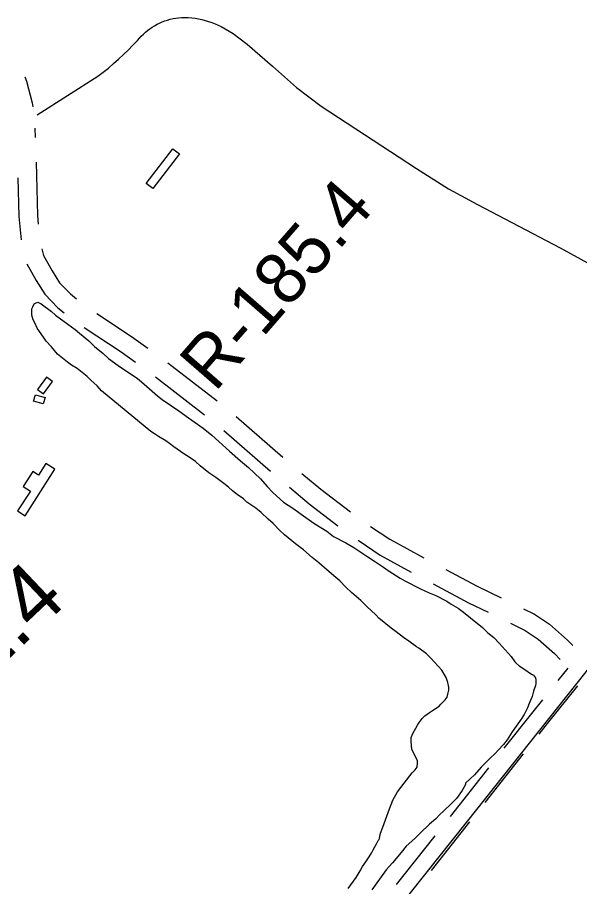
# Model space of a CAD drawing. Extents: x 3355677 to 3393573, y 612928 to 638357.
# Drawn here: x 3377611 to 3378517, y 621106 to 622507 of the extents above; entities that cross this region are included whole.
import ezdxf

# ---------------------------------------------------------------- set-up
doc = ezdxf.new("R2010")
doc.units = 0
for name, color, linetype in [('V-BLDG-OTLN', 7, 'Continuous'), ('V-RIVR-EDGE', 7, 'Continuous'), ('V-RIVR-RANG-IDEN', 7, 'Continuous'), ('V-ROAD-CNTR', 7, 'Continuous'), ('V-SITE-VEGE', 7, 'Continuous'), ('V-SURV-IDEN', 7, 'Continuous')]:
    doc.layers.add(name, color=color, linetype=linetype)

msp = doc.modelspace()

# ---------------------------------------------------------------- linework, layer by layer
at = {"layer": 'V-BLDG-OTLN'}
for points in [[(3377818.8, 622239.4), (3377861.5, 622295.3), (3377872.1, 622287.1), (3377829.4, 622231.3)], [(3377658.1, 621927.1), (3377643.5, 621907.3), (3377652.8, 621900.4), (3377667.4, 621920.2)], [(3377640, 621898.7), (3377655.5, 621894.3), (3377652.7, 621884.3), (3377637.2, 621888.6)], [(3377635.7, 621775.3), (3377620.2, 621751.1), (3377631.9, 621743.6), (3377611.3, 621711.6), (3377623.3, 621703.9), (3377671.4, 621778.8), (3377656.8, 621788.1), (3377644.8, 621769.4)]]:
    msp.add_lwpolyline(points, close=True, dxfattribs=at)
at = {"layer": 'V-RIVR-EDGE'}
msp.add_spline([(3378516.5, 618361), (3378507.6, 618370.7), (3378490.7, 618386.2), (3378471.7, 618402.1), (3378446.1, 618427.9), (3378423.6, 618453.7), (3378402.2, 618477.7), (3378364.9, 618515.5), (3378349.4, 618530.4), (3378342, 618535.3), (3378334.6, 618539.2), (3378327.6, 618547), (3378322.7, 618554.4), (3378318.8, 618559.7), (3378306.5, 618572.4), (3378289, 618586.5), (3378281.2, 618596.4), (3378276, 618603.8), (3378258, 618621.8), (3378254.2, 618630), (3378247.9, 618638.8), (3378237, 618650.8), (3378233.8, 618657.1), (3378231.4, 618661.4), (3378222.6, 618670.6), (3378198, 618699.9), (3378183.2, 618714), (3378173.7, 618726.7), (3378162.5, 618734.5), (3378159, 618737.7), (3378158.6, 618741.5), (3378158.3, 618744.7), (3378155.8, 618749.7), (3378152.3, 618753.2), (3378146.3, 618755.7), (3378143.5, 618758.8), (3378140, 618769.4), (3378130.5, 618786.7), (3378121, 618799.4), (3378116.5, 618803), (3378111.5, 618803.3), (3378107, 618803.7), (3378107.7, 618808.3), (3378105.2, 618811.8), (3378096.1, 618818.9), (3378090.1, 618823.8), (3378078.8, 618830.5), (3378077.1, 618832.7), (3378071.8, 618844.3), (3378068, 618853.1), (3378068, 618856.3), (3378066.6, 618858.8), (3378058.1, 618863), (3378052.2, 618871.8), (3378044.1, 618888.8), (3378037.4, 618898.7), (3378027.6, 618911), (3378012.8, 618918.4), (3378000.8, 618924.1), (3377993.1, 618932.6), (3377988.6, 618941.1), (3377985.4, 618949.5), (3377982.2, 618954.5), (3377974.5, 618963.3), (3377969.2, 618967.9), (3377966.8, 618973.9), (3377960.8, 618977.8), (3377955.5, 618978.8), (3377954.8, 618983.1), (3377951.3, 618985.9), (3377937.6, 618991.2), (3377933.7, 618995.5), (3377918.3, 619012.8), (3377900.3, 619032.2), (3377900, 619037.5), (3377897.5, 619041.7), (3377893.7, 619045.6), (3377886.3, 619044.9), (3377882.4, 619044.9), (3377878.9, 619047.4), (3377875.7, 619053.7), (3377866.9, 619063.3), (3377843, 619083.8), (3377840.2, 619089.4), (3377839.2, 619096.1), (3377836.7, 619097.9), (3377833.2, 619098.2), (3377832.5, 619100), (3377831.4, 619103.9), (3377829, 619106), (3377820.2, 619111), (3377809.6, 619121.2), (3377795.6, 619135.7), (3377778.7, 619154.8), (3377773.8, 619160.4), (3377758.7, 619171.4), (3377751.6, 619178.8), (3377734.4, 619195), (3377715.1, 619215.5), (3377698.9, 619236.4), (3377689.4, 619246.6), (3377686.3, 619253.7), (3377675.7, 619259.7), (3377669, 619265.3), (3377666.2, 619269.9), (3377662, 619272.4), (3377656.4, 619274.2), (3377649.7, 619279.5), (3377628.6, 619296.1), (3377619.5, 619304.6), (3377610.3, 619314.5), (3377594.8, 619326.5), (3377585.7, 619336), (3377577.6, 619344.5), (3377561.4, 619355.4), (3377551.9, 619364.6), (3377544.2, 619374.2), (3377540.7, 619384), (3377539.3, 619385.8), (3377536.1, 619386.9), (3377528.8, 619389), (3377525.6, 619391.8), (3377523.5, 619398.5), (3377520, 619409.1), (3377509.1, 619421.1), (3377504.2, 619425.7), (3377489.7, 619431), (3377482.4, 619435.3), (3377478.5, 619440.9), (3377476.4, 619443), (3377471.5, 619446.9), (3377465.1, 619455.4), (3377463.4, 619460), (3377454.3, 619470.6), (3377432.5, 619495.7), (3377419.1, 619513.3), (3377396.3, 619540.2), (3377377, 619562.4), (3377360.1, 619581.1), (3377353.4, 619589.9), (3377348.5, 619598.8), (3377341.8, 619607.6), (3377323.5, 619623.5), (3377313.4, 619633.4), (3377305.6, 619638.3), (3377297.5, 619644.7), (3377297.5, 619647.9), (3377297.5, 619650.7), (3377294, 619656.7), (3377285.2, 619666.6), (3377279.3, 619677.2), (3377274, 619683.5), (3377265.6, 619688.5), (3377258.9, 619694.8), (3377253.6, 619705.1), (3377251.9, 619714.9), (3377248, 619720.9), (3377245.6, 619724.5), (3377241.7, 619727.6), (3377232.9, 619728.4), (3377223.4, 619730.9), (3377212.5, 619733.4), (3377204.4, 619737.6), (3377200.9, 619740.1), (3377195.2, 619741.1), (3377185.7, 619741.2), (3377172.3, 619748.6), (3377155.8, 619761.3), (3377143.2, 619778.3), (3377132.6, 619792.4), (3377131.9, 619797.3), (3377130.2, 619802.3), (3377123.5, 619811.1), (3377116.5, 619822), (3377110.2, 619833), (3377098.6, 619854.9), (3377095.1, 619863), (3377087.7, 619876.7), (3377081.4, 619884.8), (3377075.8, 619891.2), (3377063.5, 619909.9), (3377063.2, 619913.1), (3377058.6, 619921.6), (3377041.7, 619947.7), (3377035.8, 619957.9), (3377024.9, 619970.3), (3377017.5, 619982.3), (3377008.7, 619991.1), (3377001, 619999.2), (3376998.9, 620003.1), (3376997.8, 620008.4), (3376993.3, 620014.4), (3376981.7, 620029.6), (3376966.6, 620041.6), (3376947.9, 620056.1), (3376931, 620066.7), (3376914.5, 620075.5), (3376905.7, 620081.9), (3376896.2, 620095.7), (3376889.6, 620109.1), (3376877.6, 620128.1), (3376863.2, 620153.2), (3376850.6, 620175.8), (3376840.4, 620195.2), (3376834.1, 620206.1), (3376830.6, 620213.9), (3376827.1, 620219.9), (3376766.3, 620280.6), (3376734, 620311.7), (3376710.8, 620332.2), (3376680.5, 620356.6), (3376664.7, 620369), (3376652.4, 620376.1), (3376623.5, 620393.4), (3376605.6, 620405.8), (3376585.5, 620418.9), (3376578.1, 620424.2), (3376571.8, 620428.1), (3376565.5, 620427), (3376541.2, 620440.1), (3376537, 620446.5), (3376535.2, 620453.2), (3376537.7, 620462), (3376537.7, 620466.2), (3376535.6, 620469), (3376530, 620470.8), (3376523.6, 620470.1), (3376520.1, 620471.5), (3376509.2, 620481.1), (3376501.1, 620489.5), (3376495.5, 620499.8), (3376489.6, 620510.7), (3376487.1, 620515), (3376486, 620518.1), (3376484.3, 620520.6), (3376465, 620537.9), (3376449.8, 620547.5), (3376433.6, 620556.3), (3376408.3, 620577.2), (3376393.5, 620585.7), (3376376.3, 620593.8), (3376351.7, 620606.2), (3376335.1, 620613.3), (3376324.6, 620620), (3376307.3, 620625.3), (3376296, 620630.7), (3376270.4, 620648.3), (3376252.8, 620662.1), (3376242.9, 620672.7), (3376238, 620675.9), (3376233.4, 620676.6), (3376229.6, 620679.1), (3376210.9, 620695.3), (3376192.6, 620709.8), (3376157.5, 620736.7), (3376139.9, 620750.1), (3376127.9, 620761.8), (3376118.4, 620769.6), (3376106.1, 620776.3), (3376072, 620806.3), (3376048.5, 620834.2), (3376004.9, 620878), (3375983.1, 620902.8), (3375961, 620929.6), (3375953.9, 620939.8), (3375949, 620948.3), (3375944.8, 620957.8), (3375936.1, 620971.6), (3375912.9, 621001.6), (3375906.9, 621006.9), (3375899.5, 621016.4), (3375896, 621023.5), (3375881.3, 621042.5), (3375856.3, 621075.4), (3375835.6, 621097.3), (3375809.6, 621122.7), (3375786, 621142.2), (3375742.7, 621169.7), (3375706.5, 621193.1), (3375654.8, 621233.7), (3375605.6, 621273.7), (3375571.8, 621307.2), (3375559.9, 621321.4), (3375554.6, 621330.9), (3375550.8, 621336.9), (3375547.9, 621339.7), (3375541.3, 621342.6), (3375536.3, 621345.7), (3375533.5, 621347.9), (3375528.2, 621352.8), (3375524, 621359.2), (3375521.2, 621362), (3375518.8, 621365.2), (3375514.5, 621369.8), (3375499, 621375.4), (3375478.6, 621382.5), (3375451.5, 621393.2), (3375434.6, 621398.5), (3375424.8, 621404.5), (3375412.4, 621407.4), (3375405.8, 621410.5), (3375395.2, 621414.4), (3375385.7, 621417.3), (3375374.1, 621420.5), (3375363.5, 621420.9), (3375351.5, 621419.1), (3375336.7, 621411.1), (3375326.1, 621405.8), (3375315.5, 621405.5), (3375306.7, 621408.3), (3375297.6, 621412.9), (3375285.6, 621419.3), (3375281.4, 621425.7), (3375276.1, 621431.7), (3375271.9, 621433.8), (3375264.2, 621435.2), (3375259.9, 621435.2), (3375254.6, 621435.2), (3375251.5, 621435.2), (3375245.5, 621436.3), (3375239.9, 621437.7), (3375215.2, 621444.5), (3375187.4, 621452.7), (3375156.8, 621461.2), (3375150.8, 621464.7), (3375147.3, 621465.8), (3375142.7, 621466.9), (3375137.4, 621467.9), (3375132.1, 621468.3), (3375129.6, 621468.3), (3375105.3, 621477.2), (3375084.9, 621485.7), (3375080.4, 621489.2), (3375075.1, 621491.4), (3375067.3, 621492.4), (3375058.9, 621497), (3375037.1, 621507), (3374951.9, 621556.5), (3374890.7, 621595.8), (3374839, 621635), (3374815.4, 621649.5), (3374801.3, 621657.6)], degree=3, dxfattribs=at)
at = {"layer": 'V-ROAD-CNTR'}
for p, q in [((3377853.5, 621950.2), (3377932.8, 621889.2)), ((3377833.4, 621927.8), (3377912.7, 621866.8)), ((3377963.6, 621863.8), (3378039.1, 621798.1)), ((3377943.6, 621841.5), (3378019, 621775.8)), ((3378426.5, 621320.2), (3378364.5, 621241.7)), ((3378370.5, 621297.6), (3378308.5, 621219.1)), ((3378339.7, 621210.3), (3378277.8, 621131.8)), ((3378283.7, 621187.8), (3378221.7, 621109.3))]:
    msp.add_line(p, q, dxfattribs=at)
for points in [[(3377642.8, 622350.2), (3377740.6, 622412.4), (3377749.2, 622419), (3377757.6, 622425.7), (3377765.9, 622432.7), (3377774, 622439.8), (3377781.9, 622447.2), (3377789.7, 622454.7), (3377797.2, 622462.4), (3377804.6, 622470.2), (3377807.6, 622473.7), (3377810.7, 622477.1), (3377814, 622480.2), (3377817.4, 622483.3), (3377820.9, 622486.2), (3377824.5, 622488.9), (3377828.3, 622491.5), (3377832.2, 622493.9), (3377836.2, 622496.1), (3377840.3, 622498.1), (3377844.5, 622499.9), (3377848.7, 622501.6), (3377853, 622503), (3377857.4, 622504.3), (3377861.9, 622505.3), (3377866.3, 622506.2), (3377870.9, 622506.8), (3377875.4, 622507.3), (3377881, 622507.3), (3377886.5, 622507), (3377892, 622506.6), (3377897.5, 622505.9), (3377903, 622504.9), (3377908.5, 622503.8), (3377913.8, 622502.4), (3377919.2, 622500.8), (3377924.4, 622499), (3377929.6, 622497), (3377934.7, 622494.8), (3377939.7, 622492.4)], [(3377939.7, 622492.4), (3377958.6, 622481.1), (3377981.3, 622464.2), (3378022.1, 622428.4), (3378060.9, 622394.5), (3378100.7, 622364.4), (3378254.1, 622263.7), (3378306.1, 622230.8), (3378352.5, 622205.5), (3378485.9, 622136), (3378569.2, 622089.9), (3378678.1, 622014.7), (3378747.2, 621962), (3378828.2, 621884.5)], [(3377622.8, 622411.7), (3377625.7, 622404.5), (3377634.8, 622369.7), (3377635.8, 622363.2)], [(3377639.3, 622328.6), (3377639.8, 622313.7)], [(3377641.1, 622273.8), (3377643.2, 622188.2), (3377644.7, 622173.9)], [(3377611.7, 622248.5), (3377613.2, 622186.2), (3377617.3, 622148.8)], [(3377650.4, 622134.3), (3377652.9, 622123.7), (3377666.9, 622098.6), (3377679.1, 622079.5), (3377696.4, 622061.5), (3377706.3, 622053.5)], [(3377626.2, 622110), (3377641.1, 622083.2), (3377655.4, 622060.9), (3377676.1, 622039.3), (3377686.2, 622031.2)], [(3377738.8, 622030.2), (3377795.1, 621993.1), (3377821.5, 621974.1)], [(3377718.5, 622007.6), (3377778.1, 621968.4), (3377801.3, 621951.6)], [(3378069.6, 621772.2), (3378100, 621746.8), (3378147.9, 621710.1)], [(3378049.5, 621749.9), (3378081.2, 621723.4), (3378127.7, 621687.7)], [(3378180.4, 621686.8), (3378211.1, 621666.1), (3378266.4, 621635.9)], [(3378160.2, 621664.3), (3378195.5, 621640.4), (3378245.9, 621613)], [(3378301.7, 621617.1), (3378352.1, 621590.5), (3378390.7, 621571.6)], [(3378281.1, 621594), (3378338.4, 621563.8), (3378370, 621548.3)], [(3378426.6, 621553.9), (3378444.5, 621545.1), (3378468.9, 621529), (3378497.7, 621503.3), (3378506.1, 621494.5)], [(3378405.9, 621530.7), (3378429.5, 621519), (3378450.6, 621505.1), (3378476.8, 621481.8), (3378486, 621472.1)], [(3378498.1, 621458.1), (3378482.4, 621438.6)], [(3378513.7, 621429.7), (3378465.2, 621369.2), (3378451.3, 621351.6)], [(3378457.4, 621407.4), (3378441.7, 621387.9), (3378395.3, 621329)]]:
    msp.add_lwpolyline(points, dxfattribs=at)
at = {"layer": 'V-SITE-VEGE'}
for points in [[(3377951.1, 621749.8), (3377943.8, 621755.7), (3377930.7, 621765.8), (3377919.7, 621773.3), (3377905.6, 621784.5), (3377898.2, 621791.4), (3377887.8, 621798.4), (3377879.4, 621803.7), (3377863.1, 621814.9), (3377856.3, 621820.3), (3377850, 621824.6), (3377838.5, 621831.5), (3377832.2, 621835.8), (3377825.9, 621839.6), (3377746.8, 621905.2), (3377739.5, 621913.1), (3377729.1, 621922.7), (3377723.3, 621928.6), (3377712.8, 621937.1), (3377707.1, 621941.4), (3377698.1, 621946.8), (3377691.9, 621951.6), (3377675.6, 621964.4), (3377666.2, 621976.1), (3377657.3, 621985.1), (3377653.2, 621992), (3377646.4, 622001), (3377642.8, 622006.3), (3377639.2, 622014.8), (3377636.6, 622019.6), (3377634.5, 622027.5), (3377634, 622032.3), (3377634.1, 622037.5), (3377635.7, 622040.7), (3377637.9, 622045.4), (3377640, 622046.5), (3377643.7, 622048), (3377649.5, 622045.8), (3377666.2, 622033), (3377672.5, 622027.2), (3377692.4, 622012.7), (3377703.9, 622004.2), (3377711.3, 621998.3), (3377725.9, 621986.1), (3377735.3, 621977), (3377749, 621965.3), (3377757.8, 621957.3), (3377773.6, 621946.1), (3377804.5, 621925.2), (3377811.3, 621919.9), (3377837, 621897), (3377844.3, 621891.1), (3377871, 621872.9), (3377886.8, 621861.7), (3377910.3, 621845.1), (3377924.5, 621833.9), (3377952.7, 621807.8), (3377970.5, 621792.3)], [(3377970.5, 621792.3), (3377983.6, 621781.7), (3378003, 621763.6), (3378013.4, 621751.3), (3378022.8, 621741.2), (3378040.1, 621725.8), (3378054.8, 621716.1), (3378075.7, 621701.2), (3378090.4, 621691), (3378109.8, 621679.2), (3378120.8, 621670.7), (3378140.2, 621660), (3378153.4, 621652.5), (3378175.9, 621637.5), (3378186.9, 621630.5), (3378201.1, 621620.9), (3378208.4, 621615.6), (3378216.3, 621610.7), (3378227.8, 621603.3), (3378235.7, 621599), (3378260.9, 621586.1), (3378274.5, 621579.6), (3378285.6, 621575.3), (3378303.4, 621566.2), (3378310.2, 621561.4), (3378321.3, 621554.9), (3378330.2, 621548.5), (3378341.2, 621539.4), (3378360.6, 621524), (3378369.4, 621515.4), (3378378.9, 621507.4), (3378387.8, 621498.4), (3378407.1, 621477.1), (3378412.8, 621468.6), (3378414.9, 621466.5), (3378419.6, 621462.2), (3378427.5, 621456.9), (3378439.5, 621448.3), (3378442.7, 621446.7), (3378446.3, 621442.5), (3378446.8, 621438.8), (3378446.8, 621433.5), (3378446.2, 621430.3), (3378443, 621420.9), (3378440.8, 621412.5), (3378435.9, 621401.4), (3378433.2, 621394.1), (3378427.9, 621383.6), (3378423, 621376.2), (3378415, 621364.7), (3378408.6, 621355.8), (3378400.6, 621342.7), (3378394.7, 621335.3), (3378386.2, 621325.9), (3378380.9, 621320.7), (3378372.9, 621313.4), (3378366.5, 621306.6), (3378358.5, 621298.7), (3378347.8, 621286.2), (3378340.9, 621279.9), (3378333.5, 621272.6), (3378333.4, 621270.5), (3378328.1, 621261), (3378319, 621247.9), (3378311, 621240.1), (3378298.2, 621228.1), (3378291.3, 621221.8), (3378285.5, 621215.5), (3378275.4, 621206.6), (3378260.5, 621192), (3378251.4, 621183.7), (3378237.6, 621171.1), (3378229.6, 621161.2), (3378215.7, 621144.4), (3378205.6, 621132.9), (3378182.6, 621100.9)], [(3378144.1, 621102.9), (3378156.9, 621120.7), (3378163.4, 621131.7), (3378167.1, 621138.5), (3378172.5, 621145.9), (3378175.7, 621151.1), (3378181.6, 621160), (3378184.3, 621165.3), (3378190.1, 621175.2), (3378192.3, 621180.5), (3378193.9, 621182.1), (3378194.5, 621184.2), (3378196.1, 621192.1), (3378199.9, 621202.1), (3378206.4, 621219.9), (3378210.7, 621231.5), (3378216.1, 621245.2), (3378223.6, 621258.8), (3378234.3, 621273), (3378247.6, 621289.7), (3378252.4, 621294.4), (3378255.6, 621298.6), (3378256.2, 621305.5), (3378255.7, 621309.2), (3378250.5, 621319.8), (3378246.9, 621327.7), (3378246, 621339.8), (3378246, 621346.7), (3378248.2, 621353), (3378256.2, 621366.1), (3378258.9, 621370.9), (3378263.7, 621377.1), (3378268, 621381.3), (3378275.4, 621386.5), (3378281.8, 621391.2), (3378290.8, 621396.9), (3378293.5, 621400.1), (3378298.3, 621404.8), (3378300.4, 621407.4), (3378303.6, 621411.6), (3378304.7, 621416.3), (3378306.3, 621422.6), (3378306.4, 621427.4), (3378304.9, 621435.3), (3378302.3, 621443.3), (3378295, 621454.9), (3378277.3, 621474.6), (3378270.5, 621481.5), (3378257.9, 621490.6), (3378254.2, 621492.8), (3378242.2, 621501.8), (3378233.3, 621507.7), (3378221.7, 621516.8), (3378213.4, 621522.7), (3378193.5, 621538.7), (3378188.8, 621544), (3378174.1, 621557.8), (3378164.7, 621567.4), (3378149.5, 621580.2), (3378140.6, 621588.7), (3378130.7, 621598.9), (3378124.4, 621604.2), (3378113.4, 621613.3), (3378096.7, 621628.2), (3378086.2, 621636.7), (3378072.1, 621649), (3378059.5, 621658.6), (3378041.7, 621673), (3378033.3, 621680.5), (3378023.4, 621691.6), (3378015, 621698.6), (3378004.1, 621709.2), (3377995.1, 621716.2), (3377981, 621725.8), (3377975.2, 621731.1), (3377965.3, 621738.1), (3377957.9, 621743.9), (3377951.1, 621749.8)], [(3378152.2, 620979.8), (3378335.2, 621209.6), (3378571.1, 621507.1), (3378575.5, 621511)]]:
    msp.add_lwpolyline(points, dxfattribs=at)

# ---------------------------------------------------------------- texts
at = {"layer": 'V-RIVR-RANG-IDEN'}
msp.add_text('R-185.4', height=83, rotation=48.9813, dxfattribs=at).set_placement((3377929.3, 621901.7))
at = {"layer": 'V-SURV-IDEN'}
msp.add_text('2231+81.4', height=100, rotation=43.54, dxfattribs=at).set_placement((3377232.8, 621126.6))

doc.saveas('drawing.dxf')
